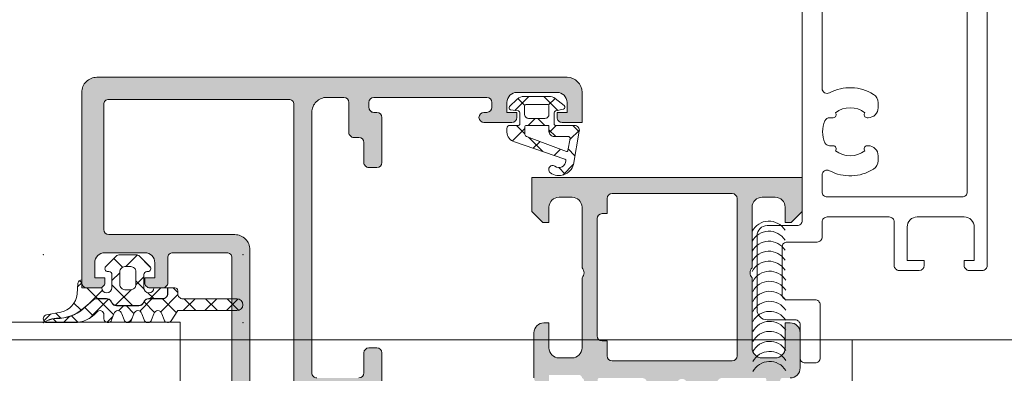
# Model space of a CAD drawing. Header units: millimetres. Extents: x 144573 to 336993, y 74252 to 247042.
# Tile 826 of 1056: x 200132 to 200231, y 219250 to 219285. Entities that reach past the tile are written whole.
import ezdxf

# ---------------------------------------------------------------- set-up
doc = ezdxf.new("R2010")
doc.units = ezdxf.units.MM
doc.layers.add('FASÁDA DETAILNÍ', color=255, linetype='Continuous', lineweight=0)

msp = doc.modelspace()

# ---------------------------------------------------------------- hatches: boundary and pattern name
at = {"layer": 'FASÁDA DETAILNÍ'}
h = msp.add_hatch(color=256, dxfattribs=at)
edge = h.paths.add_edge_path(flags=16)
edge.add_ellipse((200159.075, 219276.66), major_axis=(-0.5, 0), ratio=1, start_angle=179.99702, end_angle=270.00298)
edge.add_line((200159.075, 219277.16), (200141.075, 219277.16))
edge.add_ellipse((200141.075, 219276.66), major_axis=(-0.5, 0), ratio=1, start_angle=-90.00298, end_angle=0.00298)
edge.add_line((200140.575, 219276.66), (200140.575, 219264.16))
edge.add_ellipse((200141.075, 219264.16), major_axis=(-0.5, 0), ratio=1, start_angle=0.0025, end_angle=89.9975)
edge.add_line((200141.075, 219263.66), (200153.678, 219263.66))
edge.add_ellipse((200153.678, 219262.16), major_axis=(-1.5, 0), ratio=1, start_angle=179.99996, end_angle=270.00004, ccw=False)
edge.add_line((200155.178, 219262.16), (200155.178, 219249.16))
edge.add_ellipse((200155.678, 219249.16), major_axis=(-0.5, 0), ratio=1, start_angle=-0.00004, end_angle=90.00004)
edge.add_line((200155.678, 219248.66), (200159.075, 219248.66))
edge.add_ellipse((200159.075, 219249.16), major_axis=(-0.5, 0), ratio=1, start_angle=89.99996, end_angle=180.00004)
edge.add_line((200159.575, 219249.16), (200159.575, 219276.66))
edge = h.paths.add_edge_path()
edge.add_line((200188.375, 219277.86), (200188.375, 219274.86))
edge.add_line((200188.375, 219274.86), (200186.375, 219274.86))
edge.add_arc((200186.375, 219275.36), 0.5, 179.99702, 270.00298, ccw=False)
edge.add_line((200185.875, 219275.36), (200185.875, 219275.86))
edge.add_line((200185.875, 219275.86), (200186.875, 219275.86))
edge.add_line((200186.875, 219275.86), (200186.875, 219276.86))
edge.add_arc((200185.875, 219276.86), 1, 0.00367, 89.99633)
edge.add_line((200185.875, 219277.86), (200181.875, 219277.86))
edge.add_arc((200181.875, 219276.86), 1, 90.00172, 179.99828)
edge.add_line((200180.875, 219276.86), (200180.875, 219275.86))
edge.add_line((200180.875, 219275.86), (200181.875, 219275.86))
edge.add_line((200181.875, 219275.86), (200181.875, 219275.36))
edge.add_arc((200181.375, 219275.36), 0.5, 270.00064, 359.99936, ccw=False)
edge.add_line((200181.375, 219274.86), (200178.575, 219274.86))
edge.add_arc((200178.575, 219275.36), 0.5, 90, 270, ccw=False)
edge.add_line((200178.575, 219275.86), (200178.875, 219275.86))
edge.add_arc((200178.875, 219276.36), 0.5, 270.00123, 359.99877)
edge.add_line((200179.375, 219276.36), (200179.375, 219276.86))
edge.add_arc((200178.875, 219276.86), 0.5, 0.00778, 89.99222)
edge.add_line((200178.875, 219277.36), (200167.575, 219277.36))
edge.add_arc((200167.575, 219276.86), 0.5, 90.0025, 179.9975)
edge.add_line((200167.075, 219276.86), (200167.075, 219276.36))
edge.add_arc((200167.575, 219276.36), 0.5, 179.99282, 270.00718)
edge.add_line((200167.575, 219275.86), (200167.875, 219275.86))
edge.add_arc((200167.875, 219275.36), 0.5, 0.0072, 89.9928, ccw=False)
edge.add_line((200168.375, 219275.36), (200168.375, 219270.86))
edge.add_arc((200167.875, 219270.86), 0.5, 270.00064, 359.99936, ccw=False)
edge.add_line((200167.875, 219270.36), (200167.075, 219270.36))
edge.add_arc((200167.075, 219270.86), 0.5, 179.99702, 270.00298, ccw=False)
edge.add_line((200166.575, 219270.86), (200166.575, 219272.86))
edge.add_arc((200166.075, 219272.86), 0.5, 0.00778, 89.99222)
edge.add_line((200166.075, 219273.36), (200165.575, 219273.36))
edge.add_arc((200165.575, 219273.86), 0.5, 179.99282, 270.00718, ccw=False)
edge.add_line((200165.075, 219273.86), (200165.075, 219276.86))
edge.add_arc((200164.575, 219276.86), 0.5, 0.00631, 89.99369)
edge.add_line((200164.575, 219277.36), (200162.875, 219277.36))
edge.add_arc((200162.875, 219275.86), 1.5, 89.99878, 180.00122)
edge.add_line((200161.375, 219275.86), (200161.375, 219249.86))
edge.add_arc((200161.875, 219249.86), 0.5, 179.99761, 270.00239)
edge.add_line((200161.875, 219249.36), (200166.075, 219249.36))
edge.add_arc((200166.075, 219249.86), 0.5, 270.00064, 359.99936)
edge.add_line((200166.575, 219249.86), (200166.575, 219251.86))
edge.add_arc((200167.075, 219251.86), 0.5, 90.0025, 179.9975, ccw=False)
edge.add_line((200167.075, 219252.36), (200167.875, 219252.36))
edge.add_arc((200167.875, 219251.86), 0.5, 0.00602, 89.99398, ccw=False)
edge.add_line((200168.375, 219251.86), (200168.375, 219246.86))
edge.add_line((200168.375, 219246.86), (200168.157, 219246.102))
edge.add_arc((200168.446, 219246.019), 0.3, 163.99998, 232.09519)
edge.add_arc((200168.077, 219245.546), 0.3, 0.00003, 52.09528, ccw=False)
edge.add_line((200168.377, 219245.546), (200168.377, 219243.482))
edge.add_arc((200167.977, 219243.482), 0.4, -111.97377, 0.00007, ccw=False)
edge.add_line((200167.827, 219243.111), (200165.804, 219243.927))
edge.add_arc((200165.879, 219244.112), 0.2, 155.85891, 248.02609, ccw=False)
edge.add_line((200165.697, 219244.194), (200166.765, 219246.578))
edge.add_arc((200166.582, 219246.66), 0.2, 335.85897, 450.8199)
edge.add_line((200166.579, 219246.86), (200155.275, 219246.86))
edge.add_arc((200155.267, 219246.668), 0.192, 87.47778, 181.04445)
edge.add_line((200155.075, 219246.665), (200155.075, 219246.244))
edge.add_line((200155.075, 219246.244), (200156.507, 219243.779))
edge.add_arc((200156.248, 219243.628), 0.3, -74.00003, 30.1792, ccw=False)
edge.add_line((200156.33, 219243.339), (200154.838, 219242.912))
edge.add_line((200154.838, 219242.912), (200153.975, 219242.413))
edge.add_arc((200153.775, 219242.76), 0.4, 180.00003, 299.99999, ccw=False)
edge.add_line((200153.375, 219242.76), (200153.375, 219246.867))
edge.add_line((200153.375, 219246.867), (200153.378, 219261.36))
edge.add_arc((200152.878, 219261.36), 0.5, 359.97959, 450.00002)
edge.add_line((200152.878, 219261.86), (200147.475, 219261.86))
edge.add_arc((200147.475, 219261.36), 0.5, 89.99996, 180.00004)
edge.add_line((200146.975, 219261.36), (200146.975, 219258.86))
edge.add_arc((200146.475, 219258.86), 0.5, -90.00004, 0.00004, ccw=False)
edge.add_line((200146.475, 219258.36), (200145.175, 219258.36))
edge.add_arc((200145.175, 219258.86), 0.5, 179.99761, 270.00239, ccw=False)
edge.add_line((200144.675, 219258.86), (200144.675, 219259.36))
edge.add_line((200144.675, 219259.36), (200145.675, 219259.36))
edge.add_line((200145.675, 219259.36), (200145.675, 219260.86))
edge.add_arc((200144.675, 219260.86), 1, 0.00182, 89.99818)
edge.add_line((200144.675, 219261.86), (200140.675, 219261.86))
edge.add_arc((200140.675, 219260.86), 1, 90.00397, 179.99603)
edge.add_line((200139.675, 219260.86), (200139.675, 219259.36))
edge.add_line((200139.675, 219259.36), (200140.675, 219259.36))
edge.add_line((200140.675, 219259.36), (200140.675, 219258.86))
edge.add_arc((200140.175, 219258.86), 0.5, -90.00298, 0.00298, ccw=False)
edge.add_line((200140.175, 219258.36), (200138.875, 219258.36))
edge.add_arc((200138.875, 219258.86), 0.5, 180.00064, 269.99936, ccw=False)
edge.add_line((200138.375, 219258.86), (200138.375, 219277.86))
edge.add_arc((200139.875, 219277.86), 1.5, 89.99888, 180.00112, ccw=False)
edge.add_line((200139.875, 219279.36), (200186.875, 219279.36))
edge.add_arc((200186.875, 219277.86), 1.5, 0.0023, 89.9977, ccw=False)
h = msp.add_hatch(dxfattribs=at)
h.set_pattern_fill('ANSI37', color=256, scale=0.625, angle=90, style=0)
h.set_pattern_definition([(135, (218737.864, 217938.1778), (-1.40316502, -1.40316502), []), (225, (218737.864, 217938.1778), (1.40316502, -1.40316502), [])])
edge = h.paths.add_edge_path(flags=16)
edge.add_ellipse((200185.572, 219273.958), major_axis=(-0.498, 0), ratio=1, start_angle=-0.19258, end_angle=90.25472, ccw=False)
edge.add_line((200185.075, 219273.959), (200185.075, 219274.46))
edge.add_ellipse((200184.975, 219274.46), major_axis=(-0.1, 0), ratio=1, start_angle=179.99183, end_angle=270.00874)
edge.add_line((200184.975, 219274.56), (200182.774, 219274.56))
edge.add_ellipse((200182.774, 219274.46), major_axis=(-0.1, 0), ratio=1, start_angle=270.00152, end_angle=359.99848)
edge.add_line((200182.674, 219274.46), (200182.674, 219273.648))
edge.add_ellipse((200182.874, 219273.648), major_axis=(-0.2, 0), ratio=1, start_angle=0.00243, end_angle=74.31138)
edge.add_line((200182.82, 219273.455), (200186.838, 219271.968))
edge.add_ellipse((200186.873, 219272.062), major_axis=(-0.1, 0), ratio=1, start_angle=69.68782, end_angle=169.67772)
edge.add_line((200186.971, 219272.044), (200187.192, 219273.253))
edge.add_ellipse((200186.992, 219273.26), major_axis=(-0.2, 0), ratio=1, start_angle=178.13503, end_angle=270.00104)
edge.add_line((200186.992, 219273.46), (200185.575, 219273.46))
edge = h.paths.add_edge_path(flags=16)
edge.add_ellipse((200184.875, 219276.46), major_axis=(-0.2, 0), ratio=1, start_angle=179.99976, end_angle=270.00024)
edge.add_line((200184.875, 219276.66), (200182.84, 219276.66))
edge.add_ellipse((200182.84, 219276.46), major_axis=(-0.2, 0), ratio=1, start_angle=-90.00135, end_angle=0.00049)
edge.add_line((200182.64, 219276.46), (200182.64, 219275.66))
edge.add_ellipse((200183.04, 219275.66), major_axis=(-0.4, 0), ratio=1, start_angle=0.00126, end_angle=89.99802)
edge.add_line((200183.04, 219275.26), (200184.675, 219275.26))
edge.add_ellipse((200184.675, 219275.66), major_axis=(-0.4, 0), ratio=1, start_angle=89.99956, end_angle=180.00101)
edge.add_line((200185.075, 219275.66), (200185.075, 219276.46))
edge = h.paths.add_edge_path()
edge.add_arc((200186.475, 219276.383), 0.2, -74.99848, 49.99768, ccw=False)
edge.add_line((200186.526, 219276.19), (200185.723, 219275.999))
edge.add_arc((200185.775, 219275.806), 0.2, 105.00286, 179.99725)
edge.add_line((200185.575, 219275.806), (200185.575, 219274.71))
edge.add_arc((200185.725, 219274.71), 0.15, 179.99604, 270.00396)
edge.add_line((200185.725, 219274.56), (200187.607, 219274.56))
edge.add_arc((200187.607, 219274.06), 0.5, -9.93357, 90.00022, ccw=False)
edge.add_line((200188.1, 219273.973), (200187.519, 219270.654))
edge.add_arc((200186.075, 219271.06), 1.5, 234.91245, 344.29308, ccw=False)
edge.add_arc((200185.442, 219270.16), 0.4, 54.912, 234.912, ccw=False)
edge.add_arc((200186.077, 219271.041), 0.686, 233.85881, 359.51564)
edge.add_arc((200186.614, 219271.055), 0.15, 352.50392, 430.98385)
edge.add_line((200186.663, 219271.197), (200181.616, 219272.925))
edge.add_arc((200181.875, 219273.891), 1, 179.99943, 255.04109, ccw=False)
edge.add_line((200180.875, 219273.891), (200180.875, 219274.26))
edge.add_arc((200181.175, 219274.26), 0.3, 90.00319, 179.99604, ccw=False)
edge.add_line((200181.175, 219274.56), (200182.025, 219274.56))
edge.add_arc((200182.025, 219274.71), 0.15, 269.99507, 360.00493)
edge.add_line((200182.175, 219274.71), (200182.175, 219275.806))
edge.add_arc((200181.975, 219275.806), 0.2, 0.00261, 74.99763)
edge.add_line((200182.026, 219275.999), (200181.223, 219276.129))
edge.add_arc((200181.275, 219276.322), 0.2, 134.99256, 255.01021, ccw=False)
edge.add_line((200181.133, 219276.463), (200181.909, 219277.19))
edge.add_arc((200182.593, 219276.46), 1, 89.99997, 133.11854, ccw=False)
edge.add_line((200182.593, 219277.46), (200185.071, 219277.46))
edge.add_arc((200185.071, 219276.46), 1, 52.17221, 89.99994, ccw=False)
edge.add_line((200185.685, 219277.25), (200186.603, 219276.536))
h = msp.add_hatch(color=256, dxfattribs=at)
edge = h.paths.add_edge_path()
edge.add_arc((200206.674, 219249.24), 0.12, 360, 450, ccw=False)
edge.add_line((200206.794, 219249.24), (200206.794, 219246.48))
edge.add_arc((200207.094, 219246.48), 0.3, 540, 630)
edge.add_line((200207.094, 219246.18), (200208.074, 219246.18))
edge.add_arc((200208.074, 219246.48), 0.3, 270, 360)
edge.add_line((200208.374, 219246.48), (200208.374, 219248.36))
edge.add_arc((200208.453, 219248.627), 0.279, 178.83713, 253.57541, ccw=False)
edge.add_line((200208.174, 219248.633), (200208.174, 219249.087))
edge.add_arc((200208.453, 219249.092), 0.279, 106.41988, 181.16459, ccw=False)
edge.add_line((200208.374, 219249.36), (200209.175, 219249.36))
edge.add_arc((200209.175, 219250.36), 1, 270, 360)
edge.add_line((200210.175, 219250.36), (200210.175, 219253.86))
edge.add_arc((200209.175, 219253.86), 1, 360.00114, 449.99886)
edge.add_line((200209.175, 219254.86), (200208.675, 219254.86))
edge.add_line((200208.675, 219254.86), (200208.675, 219252.36))
edge.add_arc((200207.675, 219252.36), 1, 270.0026, 359.9974, ccw=False)
edge.add_line((200207.675, 219251.36), (200206.375, 219251.36))
edge.add_arc((200206.375, 219252.36), 1, 180.00301, 269.99699, ccw=False)
edge.add_line((200205.375, 219252.36), (200205.375, 219259.36))
edge.add_arc((200205.9, 219259.86), 0.725, 136.40382, 223.59618, ccw=False)
edge.add_line((200205.375, 219260.36), (200205.375, 219266.394))
edge.add_arc((200206.375, 219266.394), 1, 450.00301, 539.99699, ccw=False)
edge.add_line((200206.375, 219267.394), (200207.675, 219267.394))
edge.add_arc((200207.675, 219266.394), 1, 360.0026, 449.9974, ccw=False)
edge.add_line((200208.675, 219266.394), (200208.675, 219264.86))
edge.add_line((200208.675, 219264.86), (200209.275, 219264.86))
edge.add_line((200209.275, 219264.86), (200210.375, 219265.96))
edge.add_line((200210.375, 219265.96), (200210.375, 219269.36))
edge.add_line((200210.375, 219269.36), (200183.375, 219269.36))
edge.add_line((200183.375, 219269.36), (200183.375, 219265.96))
edge.add_line((200183.375, 219265.96), (200184.475, 219264.86))
edge.add_line((200184.475, 219264.86), (200185.075, 219264.86))
edge.add_line((200185.075, 219264.86), (200185.075, 219266.394))
edge.add_arc((200186.075, 219266.394), 1, 450.0026, 539.9974, ccw=False)
edge.add_line((200186.075, 219267.394), (200187.375, 219267.394))
edge.add_arc((200187.375, 219266.394), 1, 360.00301, 449.99699, ccw=False)
edge.add_line((200188.375, 219266.394), (200188.375, 219260.36))
edge.add_arc((200187.85, 219259.86), 0.725, 316.40382, 403.59618, ccw=False)
edge.add_line((200188.375, 219259.36), (200188.375, 219252.36))
edge.add_arc((200187.375, 219252.36), 1, 270.00301, 359.99699, ccw=False)
edge.add_line((200187.375, 219251.36), (200186.075, 219251.36))
edge.add_arc((200186.075, 219252.36), 1, 180.0026, 269.9974, ccw=False)
edge.add_line((200185.075, 219252.36), (200185.075, 219254.86))
edge.add_line((200185.075, 219254.86), (200184.575, 219254.86))
edge.add_arc((200184.575, 219253.86), 1, 450.00114, 539.99886)
edge.add_line((200183.575, 219253.86), (200183.575, 219249.36))
edge.add_arc((200184.075, 219249.36), 0.5, 539.99882, 630.00118)
edge.add_line((200184.075, 219248.86), (200185.075, 219248.86))
edge.add_line((200185.075, 219248.86), (200185.075, 219249.66))
edge.add_line((200185.075, 219249.66), (200188.075, 219249.66))
edge.add_arc((200188.075, 219249.36), 0.3, 359.99949, 450.00051, ccw=False)
edge.add_arc((200188.296, 219249.092), 0.279, 358.83541, 433.58012, ccw=False)
edge.add_line((200188.575, 219249.087), (200188.575, 219248.633))
edge.add_arc((200188.296, 219248.627), 0.279, 286.42459, 361.16287, ccw=False)
edge.add_line((200188.375, 219248.36), (200188.375, 219246.48))
edge.add_arc((200188.675, 219246.48), 0.3, 540, 630)
edge.add_line((200188.675, 219246.18), (200189.655, 219246.18))
edge.add_arc((200189.655, 219246.48), 0.3, 270, 360)
edge.add_line((200189.955, 219246.48), (200189.955, 219249.24))
edge.add_arc((200190.075, 219249.24), 0.12, 450, 540, ccw=False)
edge.add_line((200190.075, 219249.36), (200194.375, 219249.36))
edge.add_arc((200194.375, 219248.86), 0.5, 360, 450, ccw=False)
edge.add_line((200194.875, 219248.86), (200194.875, 219248.16))
edge.add_line((200194.875, 219248.16), (200193.493, 219245.767))
edge.add_arc((200193.613, 219245.698), 0.138, 510, 637.70244)
edge.add_arc((200193.165, 219250.539), 5, 275.34923, 341.2906)
edge.add_arc((200198.375, 219248.775), 0.5, 378.7094, 521.2906, ccw=False)
edge.add_arc((200203.584, 219250.539), 5, 198.7094, 264.65077)
edge.add_arc((200203.136, 219245.698), 0.138, 262.29756, 390)
edge.add_line((200203.256, 219245.767), (200201.874, 219248.16))
edge.add_line((200201.874, 219248.16), (200201.874, 219248.86))
edge.add_arc((200202.374, 219248.86), 0.5, 450, 540, ccw=False)
edge.add_line((200202.374, 219249.36), (200206.674, 219249.36))
edge = h.paths.add_edge_path(flags=16)
edge.add_arc((200191.375, 219267.26), 0.5, 450, 540, ccw=False)
edge.add_line((200191.375, 219267.76), (200203.375, 219267.76))
edge.add_arc((200203.375, 219267.26), 0.5, 360, 450, ccw=False)
edge.add_line((200203.875, 219267.26), (200203.875, 219251.56))
edge.add_arc((200203.375, 219251.56), 0.5, 270, 360, ccw=False)
edge.add_line((200203.375, 219251.06), (200191.375, 219251.06))
edge.add_arc((200191.375, 219251.56), 0.5, 180, 270, ccw=False)
edge.add_line((200190.875, 219251.56), (200190.875, 219253.06))
edge.add_line((200190.875, 219253.06), (200190.375, 219253.06))
edge.add_arc((200190.375, 219253.56), 0.5, 180, 270, ccw=False)
edge.add_line((200189.875, 219253.56), (200189.875, 219265.26))
edge.add_arc((200190.375, 219265.26), 0.5, 450, 540, ccw=False)
edge.add_line((200190.375, 219265.76), (200190.875, 219265.76))
edge.add_line((200190.875, 219265.76), (200190.875, 219267.26))
h = msp.add_hatch(dxfattribs=at)
h.set_pattern_fill('ANSI37', color=256, scale=0.625, angle=90, style=0)
h.set_pattern_definition([(135, (200138.3746, 219258.8597), (-1.40317, -1.40317), []), (225, (200138.3746, 219258.8597), (1.40317, -1.40317), [])])
edge = h.paths.add_edge_path()
edge.add_arc((200144.985, 219260.27), 0.29, -89.99949, 45.00244, ccw=False)
edge.add_line((200144.985, 219259.98), (200144.885, 219259.98))
edge.add_arc((200144.885, 219259.67), 0.31, 90, 180)
edge.add_line((200144.575, 219259.67), (200144.575, 219258.37))
edge.add_arc((200145.085, 219258.37), 0.51, 180, 358.87648)
edge.add_line((200145.594, 219258.36), (200146.953, 219258.36))
edge.add_line((200146.953, 219258.36), (200146.953, 219257.77))
edge.add_arc((200146.463, 219257.77), 0.49, 270, 360, ccw=False)
edge.add_line((200146.463, 219257.28), (200145.063, 219257.28))
edge.add_arc((200145.063, 219256.77), 0.51, 90, 150)
edge.add_line((200144.621, 219257.025), (200144.506, 219256.825))
edge.add_arc((200144.082, 219257.07), 0.49, 270, 330, ccw=False)
edge.add_line((200144.082, 219256.58), (200141.845, 219256.58))
edge.add_arc((200141.845, 219257.07), 0.49, 210, 270, ccw=False)
edge.add_line((200141.42, 219256.825), (200141.305, 219257.025))
edge.add_arc((200140.863, 219256.77), 0.51, 30, 90)
edge.add_line((200140.863, 219257.28), (200139.865, 219257.28))
edge.add_arc((200139.865, 219256.774), 0.506, 90, 130.64118)
edge.add_line((200139.536, 219257.158), (200138.51, 219256.277))
edge.add_arc((200135.909, 219259.307), 3.994, 269.38113, 310.64118, ccw=False)
edge.add_arc((200135.844, 219253.304), 2.01, 89.38113, 116.65479)
edge.add_line((200134.942, 219255.1), (200134.675, 219254.966))
edge.add_arc((200134.92, 219255.27), 0.39, 101.01056, 231.08797, ccw=False)
edge.add_line((200134.845, 219255.653), (200136.284, 219255.932))
edge.add_arc((200135.9, 219257.905), 2.01, 281.0025, 355.00475)
edge.add_line((200137.902, 219257.73), (200137.996, 219258.803))
edge.add_arc((200138.385, 219258.77), 0.39, 91.46987, 175.084, ccw=False)
edge.add_line((200138.375, 219259.16), (200138.375, 219258.36))
edge.add_line((200138.375, 219258.36), (200140.375, 219258.36))
edge.add_arc((200140.885, 219258.37), 0.51, 181.12352, 360)
edge.add_line((200141.395, 219258.37), (200141.395, 219259.67))
edge.add_arc((200141.085, 219259.67), 0.31, 0, 90)
edge.add_line((200141.085, 219259.98), (200140.985, 219259.98))
edge.add_arc((200140.985, 219260.27), 0.29, 135.00331, 269.99443, ccw=False)
edge.add_line((200140.78, 219260.475), (200141.82, 219261.516))
edge.add_arc((200142.167, 219261.17), 0.49, 90, 135.02016, ccw=False)
edge.add_line((200142.167, 219261.66), (200143.803, 219261.66))
edge.add_arc((200143.803, 219261.17), 0.49, 44.9723, 90, ccw=False)
edge.add_line((200144.149, 219261.516), (200145.19, 219260.475))
edge = h.paths.add_edge_path()
edge.add_arc((200143.285, 219258.67), 0.5, 270, 360)
edge.add_line((200143.785, 219258.67), (200143.785, 219259.97))
edge.add_arc((200143.285, 219259.97), 0.5, 359.99786, 450.00214)
edge.add_line((200143.285, 219260.47), (200142.685, 219260.47))
edge.add_arc((200142.685, 219259.97), 0.5, 89.99786, 180.00214)
edge.add_line((200142.185, 219259.97), (200142.185, 219258.67))
edge.add_arc((200142.685, 219258.67), 0.5, 180, 270)
edge.add_line((200142.685, 219258.17), (200143.285, 219258.17))
h = msp.add_hatch(dxfattribs=at)
h.set_pattern_fill('ANSI37', color=256, scale=0.48, angle=90, style=0)
h.set_pattern_definition([(135, (200138.3746, 219258.8597), (-1.07763, -1.07763), []), (225, (200138.3746, 219258.8597), (1.07763, -1.07763), [])])
edge = h.paths.add_edge_path()
edge.add_line((200145.589, 219255.776), (200145.362, 219255.169))
edge.add_arc((200144.985, 219255.27), 0.39, 194.92937, 345.07063, ccw=False)
edge.add_line((200144.608, 219255.169), (200144.381, 219255.776))
edge.add_arc((200143.985, 219255.67), 0.41, 15.06763, 164.93237)
edge.add_line((200143.589, 219255.776), (200143.362, 219255.169))
edge.add_arc((200142.985, 219255.27), 0.39, 194.92916, 345.07084, ccw=False)
edge.add_line((200142.608, 219255.169), (200142.381, 219255.776))
edge.add_arc((200141.985, 219255.67), 0.41, 15.06743, 164.93258)
edge.add_line((200141.589, 219255.776), (200141.362, 219255.169))
edge.add_arc((200140.985, 219255.27), 0.39, 180, 345.07068, ccw=False)
edge.add_line((200140.595, 219255.27), (200140.595, 219255.67))
edge.add_arc((200140.185, 219255.67), 0.41, 0, 139.68006)
edge.add_arc((200137.592, 219257.87), 2.99, 269.99867, 319.68006, ccw=False)
edge.add_line((200137.592, 219254.88), (200134.92, 219254.88))
edge.add_arc((200134.92, 219255.27), 0.39, 234.35943, 270.08193, ccw=False)
edge.add_line((200134.693, 219254.953), (200134.951, 219255.082))
edge.add_arc((200135.844, 219253.304), 1.99, 89.38113, 116.65479, ccw=False)
edge.add_arc((200135.909, 219259.307), 4.014, 269.38113, 310.64118)
edge.add_line((200138.523, 219256.262), (200139.549, 219257.143))
edge.add_arc((200139.865, 219256.774), 0.486, 90, 130.64118, ccw=False)
edge.add_line((200139.865, 219257.26), (200140.863, 219257.26))
edge.add_arc((200140.863, 219256.77), 0.49, 30, 90, ccw=False)
edge.add_line((200141.287, 219257.015), (200141.403, 219256.815))
edge.add_arc((200141.845, 219257.07), 0.51, 210, 270)
edge.add_line((200141.845, 219256.56), (200144.082, 219256.56))
edge.add_arc((200144.082, 219257.07), 0.51, 270, 330)
edge.add_line((200144.523, 219256.815), (200144.639, 219257.015))
edge.add_arc((200145.063, 219256.77), 0.49, 90, 150, ccw=False)
edge.add_line((200145.063, 219257.26), (200146.463, 219257.26))
edge.add_arc((200146.463, 219257.77), 0.51, 270, 360)
edge.add_line((200146.973, 219257.77), (200146.973, 219258.36))
edge.add_line((200146.973, 219258.36), (200147.685, 219258.36))
edge.add_arc((200147.685, 219258.07), 0.29, 0, 89.99992, ccw=False)
edge.add_line((200147.975, 219258.07), (200147.975, 219257.77))
edge.add_arc((200148.485, 219257.77), 0.51, 179.9796, 270.02429)
edge.add_line((200148.485, 219257.26), (200153.885, 219257.26))
edge.add_arc((200153.885, 219256.67), 0.59, -90, 89.99968, ccw=False)
edge.add_line((200153.885, 219256.08), (200147.979, 219256.08))
edge.add_line((200147.979, 219256.08), (200147.323, 219255.075))
edge.add_arc((200146.985, 219255.27), 0.39, 194.92976, 330.04058, ccw=False)
edge.add_line((200146.608, 219255.169), (200146.381, 219255.776))
edge.add_arc((200145.985, 219255.67), 0.41, 15.06763, 164.93237)

# ---------------------------------------------------------------- linework, layer by layer
for p, q in [((200210.375, 219269.36), (200183.375, 219269.36)), ((200183.375, 219269.36), (200183.375, 219265.96)), ((200210.375, 219265.96), (200210.375, 219269.36)), ((200186.075, 219267.394), (200187.375, 219267.394)), ((200191.375, 219267.76), (200203.375, 219267.76)), ((200206.375, 219267.394), (200207.675, 219267.394)), ((200185.075, 219264.86), (200185.075, 219266.394)), ((200188.375, 219266.394), (200188.375, 219260.36)), ((200190.875, 219265.76), (200190.875, 219267.26)), ((200203.875, 219267.26), (200203.875, 219251.56)), ((200205.375, 219260.36), (200205.375, 219266.394)), ((200208.675, 219266.394), (200208.675, 219264.86)), ((200183.375, 219265.96), (200184.475, 219264.86)), ((200190.375, 219265.76), (200190.875, 219265.76)), ((200209.275, 219264.86), (200210.375, 219265.96)), ((200184.475, 219264.86), (200185.075, 219264.86)), ((200189.875, 219253.56), (200189.875, 219265.26)), ((200208.675, 219264.86), (200209.275, 219264.86)), ((200188.375, 219259.36), (200188.375, 219252.36)), ((200205.375, 219252.36), (200205.375, 219259.36)), ((200185.075, 219254.86), (200184.575, 219254.86)), ((200185.075, 219252.36), (200185.075, 219254.86)), ((200209.175, 219254.86), (200208.675, 219254.86)), ((200208.675, 219254.86), (200208.675, 219252.36)), ((200183.575, 219253.86), (200183.575, 219249.36)), ((200210.175, 219250.36), (200210.175, 219253.86)), ((218529.538, 219253.178), (198226.369, 219253.178)), ((212229.538, 219253.178), (198226.369, 219253.178)), ((205929.538, 219253.178), (200148.2, 219253.178)), ((200190.875, 219253.06), (200190.375, 219253.06)), ((200190.875, 219251.56), (200190.875, 219253.06)), ((200215.37, 219209.178), (200215.37, 219253.178)), ((200187.375, 219251.36), (200186.075, 219251.36)), ((200203.375, 219251.06), (200191.375, 219251.06)), ((200207.675, 219251.36), (200206.375, 219251.36))]:
    msp.add_line(p, q, dxfattribs=at)
for points in [[(200210.375, 219383.596), (200210.375, 219265.06, -0.414214), (200209.875, 219264.56), (200206.875, 219264.56, 0.414214), (200205.875, 219263.56), (200205.875, 219256.16, 0.414214), (200206.875, 219255.16), (200209.675, 219255.16, -0.414214), (200210.175, 219254.66), (200210.175, 219251.36, 0.414214), (200210.675, 219250.86), (200211.675, 219250.86, 0.414214), (200212.175, 219251.36), (200212.175, 219256.66, 0.414214), (200211.675, 219257.16), (200208.875, 219257.16, -0.414214), (200208.375, 219257.66), (200208.375, 219262.426, -0.414214), (200208.875, 219262.926), (200211.875, 219262.926, 0.414214), (200212.375, 219263.426), (200212.375, 219264.926, -0.414214), (200212.875, 219265.426), (200219.075, 219265.426, -0.414214), (200219.575, 219264.926), (200219.575, 219260.589, 0.414214), (200220.075, 219260.089), (200222.075, 219260.089, 0.414201), (200222.575, 219260.589), (200222.575, 219261.089), (200220.875, 219261.089), (200220.875, 219264.426, -0.414214), (200221.875, 219265.426), (200226.575, 219265.426, -0.414214), (200227.575, 219264.426), (200227.575, 219261.089), (200226.575, 219261.089), (200226.575, 219260.589, 0.41422), (200227.074, 219260.089), (200228.375, 219260.089, 0.414214), (200228.875, 219260.589), (200228.875, 219383.596, 0.414214)], [(200226.875, 219381.596), (200226.875, 219267.926, -0.414214), (200226.375, 219267.426), (200212.875, 219267.426, -0.414214), (200212.375, 219267.926), (200212.375, 219269.6, -0.565741), (200213.109, 219270.041, 0.267763), (200217.504, 219270.194, 0.258777), (200217.975, 219271.042), (200217.975, 219271.527, 0.414214), (200216.975, 219272.527), (200216.869, 219272.527, 0.64518), (200216.643, 219272.028, -0.341732), (200213.706, 219272.028, 0.64518), (200213.48, 219272.527), (200213.112, 219272.527, -0.298217), (200212.654, 219272.827, -0.208712), (200212.654, 219275.027, -0.298217), (200213.112, 219275.327), (200213.48, 219275.327, 0.64518), (200213.706, 219275.825, -0.341732), (200216.643, 219275.825, 0.64518), (200216.869, 219275.327), (200216.975, 219275.327, 0.414214), (200217.975, 219276.327), (200217.975, 219276.811, 0.258777), (200217.504, 219277.659, 0.267763), (200213.109, 219277.812, -0.565741), (200212.375, 219278.253), (200212.375, 219372.279, -0.565741)], [(200153.375, 219246.867), (200153.378, 219261.36), (200153.378, 219261.36, 0.414318), (200152.878, 219261.86), (200147.475, 219261.86), (200147.475, 219261.86, 0.414214), (200146.975, 219261.36), (200146.975, 219258.86), (200146.975, 219258.86, -0.414214), (200146.475, 219258.36), (200145.175, 219258.36), (200145.175, 219258.36, -0.414238), (200144.675, 219258.86), (200144.675, 219259.36), (200145.675, 219259.36), (200145.675, 219260.86), (200145.675, 219260.86, 0.414195), (200144.675, 219261.86), (200140.675, 219261.86), (200140.675, 219261.86, 0.414173), (200139.675, 219260.86), (200139.675, 219259.36), (200140.675, 219259.36), (200140.675, 219258.86), (200140.675, 219258.86, -0.414244), (200140.175, 219258.36), (200138.875, 219258.36), (200138.875, 219258.36, -0.414207), (200138.375, 219258.86), (200138.375, 219277.86), (200138.375, 219277.86, -0.414225), (200139.875, 219279.36), (200186.875, 219279.36), (200186.875, 219279.36, -0.41419), (200188.375, 219277.86), (200188.375, 219277.86), (200188.375, 219274.86), (200186.375, 219274.86), (200186.375, 219274.86, -0.414244), (200185.875, 219275.36), (200185.875, 219275.86), (200186.875, 219275.86), (200186.875, 219276.86), (200186.875, 219276.86, 0.414176), (200185.875, 219277.86), (200181.875, 219277.86), (200181.875, 219277.86, 0.414196), (200180.875, 219276.86), (200180.875, 219275.86), (200181.875, 219275.86), (200181.875, 219275.36), (200181.875, 219275.36, -0.414207), (200181.375, 219274.86), (200178.575, 219274.86), (200178.575, 219274.86, -1), (200178.575, 219275.86), (200178.875, 219275.86), (200178.875, 219275.86, 0.414201), (200179.375, 219276.36), (200179.375, 219276.86), (200179.375, 219276.86, 0.414134), (200178.875, 219277.36), (200167.575, 219277.36), (200167.575, 219277.36, 0.414188), (200167.075, 219276.86), (200167.075, 219276.36), (200167.075, 219276.36, 0.414287), (200167.575, 219275.86), (200167.875, 219275.86), (200167.875, 219275.86, -0.41414), (200168.375, 219275.36), (200168.375, 219270.86), (200168.375, 219270.86, -0.414207), (200167.875, 219270.36), (200167.075, 219270.36), (200167.075, 219270.36, -0.414244), (200166.575, 219270.86), (200166.575, 219272.86), (200166.575, 219272.86, 0.414134), (200166.075, 219273.36), (200165.575, 219273.36), (200165.575, 219273.36, -0.414287), (200165.075, 219273.86), (200165.075, 219276.86), (200165.075, 219276.86, 0.414149), (200164.575, 219277.36), (200162.875, 219277.36), (200162.875, 219277.36, 0.414226), (200161.375, 219275.86), (200161.375, 219249.86), (200161.375, 219249.86, 0.414238), (200161.875, 219249.36)], [(200166.075, 219249.36, 0.414207), (200166.575, 219249.86), (200166.575, 219251.86), (200166.575, 219251.86, -0.414188), (200167.075, 219252.36), (200167.875, 219252.36), (200167.875, 219252.36, -0.414152), (200168.375, 219251.86), (200168.375, 219246.86)]]:
    msp.add_lwpolyline(points, format="xyb", dxfattribs=at)
msp.add_lwpolyline([(200186.603, 219276.536, -0.606792), (200186.526, 219276.19), (200185.723, 219275.999), (200185.723, 219275.999, 0.339427), (200185.575, 219275.806), (200185.575, 219274.71), (200185.575, 219274.71, 0.414254), (200185.725, 219274.56), (200187.607, 219274.56), (200187.607, 219274.56, -0.465956), (200188.1, 219273.973), (200187.519, 219270.654), (200187.519, 219270.654, -0.517137), (200185.212, 219269.832, -1), (200185.672, 219270.487, 0.610743), (200186.763, 219271.035, 0.356477), (200186.663, 219271.197), (200181.616, 219272.925), (200181.616, 219272.925, -0.339657), (200180.875, 219273.891), (200180.875, 219274.26), (200180.875, 219274.26, -0.414177), (200181.175, 219274.56), (200182.025, 219274.56), (200182.025, 219274.56, 0.414264), (200182.175, 219274.71), (200182.175, 219275.806), (200182.175, 219275.806, 0.33943), (200182.026, 219275.999), (200181.223, 219276.129), (200181.223, 219276.129, -0.577453), (200181.133, 219276.463), (200181.909, 219277.19), (200181.909, 219277.19, -0.190392), (200182.593, 219277.46), (200185.071, 219277.46), (200185.071, 219277.46, -0.16657), (200185.685, 219277.25), (200186.603, 219276.536)], format="xyb", close=True, dxfattribs=at)
at = {"layer": 'FASÁDA DETAILNÍ', "extrusion": (0, 0, -1)}
for points in [[(-200159.575, 219276.66, -0.414244), (-200159.075, 219277.16), (-200141.075, 219277.16), (-200141.075, 219277.16, -0.414244), (-200140.575, 219276.66), (-200140.575, 219264.16), (-200140.575, 219264.16, -0.414188), (-200141.075, 219263.66), (-200153.678, 219263.66), (-200153.678, 219263.66, 0.414214), (-200155.178, 219262.16), (-200155.178, 219249.16), (-200155.178, 219249.16, -0.414214), (-200155.678, 219248.66), (-200159.075, 219248.66), (-200159.075, 219248.66, -0.414214), (-200159.575, 219249.16), (-200159.575, 219276.66)], [(-200185.075, 219276.46, -0.414216), (-200184.875, 219276.66), (-200182.84, 219276.66), (-200182.84, 219276.66, -0.414223), (-200182.64, 219276.46), (-200182.64, 219275.66), (-200182.64, 219275.66, -0.414197), (-200183.04, 219275.26), (-200184.675, 219275.26), (-200184.675, 219275.26, -0.414221), (-200185.075, 219275.66), (-200185.075, 219276.46)], [(-200185.575, 219273.46, 0.416502), (-200185.075, 219273.959), (-200185.075, 219274.46), (-200185.075, 219274.46, -0.4143), (-200184.975, 219274.56), (-200182.774, 219274.56), (-200182.774, 219274.56, -0.414198), (-200182.674, 219274.46), (-200182.674, 219273.648), (-200182.674, 219273.648, -0.336095), (-200182.82, 219273.455), (-200186.838, 219271.968), (-200186.838, 219271.968, -0.466254), (-200186.971, 219272.044), (-200187.192, 219273.253), (-200187.192, 219273.253, -0.423785), (-200186.992, 219273.46), (-200185.575, 219273.46)]]:
    msp.add_lwpolyline(points, format="xyb", close=True, dxfattribs=at)
at = {"layer": 'FASÁDA DETAILNÍ', "color": 7}
for points in [[(200145.19, 219260.475, -0.668191), (200144.985, 219259.98), (200144.885, 219259.98, 0.414214), (200144.575, 219259.67), (200144.575, 219258.37, 0.990243), (200145.594, 219258.36), (200146.953, 219258.36), (200146.953, 219257.77, -0.414214), (200146.463, 219257.28), (200145.063, 219257.28, 0.267949), (200144.621, 219257.025), (200144.506, 219256.825, -0.267949), (200144.082, 219256.58), (200141.845, 219256.58, -0.267949), (200141.42, 219256.825), (200141.305, 219257.025, 0.267949), (200140.863, 219257.28), (200139.865, 219257.28, 0.179213), (200139.536, 219257.158), (200138.51, 219256.277, -0.182001), (200135.865, 219255.314, 0.119569), (200134.942, 219255.1), (200134.675, 219254.966, -0.637545), (200134.845, 219255.653), (200136.284, 219255.932, 0.334606), (200137.902, 219257.73), (200137.996, 219258.803, -0.381933), (200138.375, 219259.16), (200138.375, 219258.36), (200140.375, 219258.36, 0.990243), (200141.395, 219258.37), (200141.395, 219259.67, 0.414214), (200141.085, 219259.98), (200140.985, 219259.98, -0.668123), (200140.78, 219260.475), (200141.82, 219261.516, -0.199004), (200142.167, 219261.66), (200143.803, 219261.66, -0.199038), (200144.149, 219261.516), (200145.19, 219260.475)], [(200143.285, 219258.17, 0.414214), (200143.785, 219258.67), (200143.785, 219259.97, 0.414235), (200143.285, 219260.47), (200142.685, 219260.47, 0.414235), (200142.185, 219259.97), (200142.185, 219258.67, 0.414214), (200142.685, 219258.17), (200143.285, 219258.17)], [(200145.589, 219255.776), (200145.362, 219255.169, -0.768307), (200144.608, 219255.169), (200144.381, 219255.776, 0.76639), (200143.589, 219255.776), (200143.362, 219255.169, -0.76831), (200142.608, 219255.169), (200142.381, 219255.776, 0.766393), (200141.589, 219255.776), (200141.362, 219255.169, -0.877522), (200140.595, 219255.27), (200140.595, 219255.67, 0.698129), (200139.872, 219255.935, -0.220237), (200137.592, 219254.88), (200134.92, 219254.88, -0.157143), (200134.693, 219254.953), (200134.951, 219255.082, -0.119569), (200135.865, 219255.294, 0.182001), (200138.523, 219256.262), (200139.549, 219257.143, -0.179213), (200139.865, 219257.26), (200140.863, 219257.26, -0.267949), (200141.287, 219257.015), (200141.403, 219256.815, 0.267949), (200141.845, 219256.56), (200144.082, 219256.56, 0.267949), (200144.523, 219256.815), (200144.639, 219257.015, -0.267949), (200145.063, 219257.26), (200146.463, 219257.26, 0.414214), (200146.973, 219257.77), (200146.973, 219258.36), (200147.685, 219258.36, -0.414213), (200147.975, 219258.07), (200147.975, 219257.77, 0.414442), (200148.485, 219257.26), (200153.885, 219257.26, -0.999997), (200153.885, 219256.08), (200147.979, 219256.08), (200147.323, 219255.075, -0.668878), (200146.608, 219255.169), (200146.381, 219255.776, 0.76639), (200145.589, 219255.776)]]:
    msp.add_lwpolyline(points, format="xyb", close=True, dxfattribs=at)
at = {"layer": 'FASÁDA DETAILNÍ'}
msp.add_lwpolyline([(199760.509, 219210.924), (200148.2, 219210.924), (200148.2, 219254.924), (199760.509, 219254.924), (199679.538, 219254.924), (199679.538, 219210.924)], close=True, dxfattribs=at)
for centre, radius, start, end in [((200186.075, 219266.394), 1, 90.0026, 179.9974), ((200187.375, 219266.394), 1, 0.00301, 89.99699), ((200191.375, 219267.26), 0.5, 90, 180), ((200203.375, 219267.26), 0.5, 0, 90), ((200206.375, 219266.394), 1, 90.00301, 179.99699), ((200207.675, 219266.394), 1, 0.0026, 89.9974), ((200190.375, 219265.26), 0.5, 90, 180), ((200207.058, 219263.103), 1.906, 32.03205, 152.03205), ((200207.058, 219262.103), 1.906, 32.03205, 152.03205), ((200207.058, 219261.103), 1.906, 32.03205, 152.03205), ((200207.058, 219260.103), 1.906, 32.03205, 152.03205), ((200207.058, 219259.103), 1.906, 32.03205, 152.03205), ((200187.85, 219259.86), 0.725, 316.40382, 43.59618), ((200205.9, 219259.86), 0.725, 136.40382, 223.59618), ((200207.126, 219258.104), 1.906, 32.03205, 152.03205), ((200207.126, 219257.104), 1.906, 32.03205, 152.03205), ((200207.126, 219256.104), 1.906, 32.03205, 152.03205), ((200207.126, 219255.104), 1.906, 32.03205, 152.03205), ((200207.126, 219254.104), 1.906, 32.03205, 152.03205), ((200184.575, 219253.86), 1, 90.00114, 179.99886), ((200207.126, 219253.104), 1.906, 32.03205, 152.03205), ((200209.175, 219253.86), 1, 0.00114, 89.99886), ((200190.375, 219253.56), 0.5, 180, 270), ((200207.126, 219252.104), 1.906, 32.03205, 152.03205), ((200207.126, 219251.104), 1.906, 32.03205, 152.03205), ((200186.075, 219252.36), 1, 180.0026, 269.9974), ((200187.375, 219252.36), 1, 270.00301, 359.99699), ((200206.375, 219252.36), 1, 180.00301, 269.99699), ((200207.126, 219250.104), 1.906, 32.03205, 152.03205), ((200207.675, 219252.36), 1, 270.0026, 359.9974), ((200191.375, 219251.56), 0.5, 180, 270), ((200203.375, 219251.56), 0.5, 270, 0), ((200207.126, 219249.104), 1.906, 32.03205, 152.03205), ((200209.175, 219250.36), 1, 270, 0)]:
    msp.add_arc(centre, radius, start, end, dxfattribs=at)
for p in [(200134.545, 219261.66), (200154.475, 219261.66), (200134.545, 219254.88), (200154.475, 219254.88)]:
    msp.add_point(p, dxfattribs=at)

doc.saveas('drawing.dxf')
